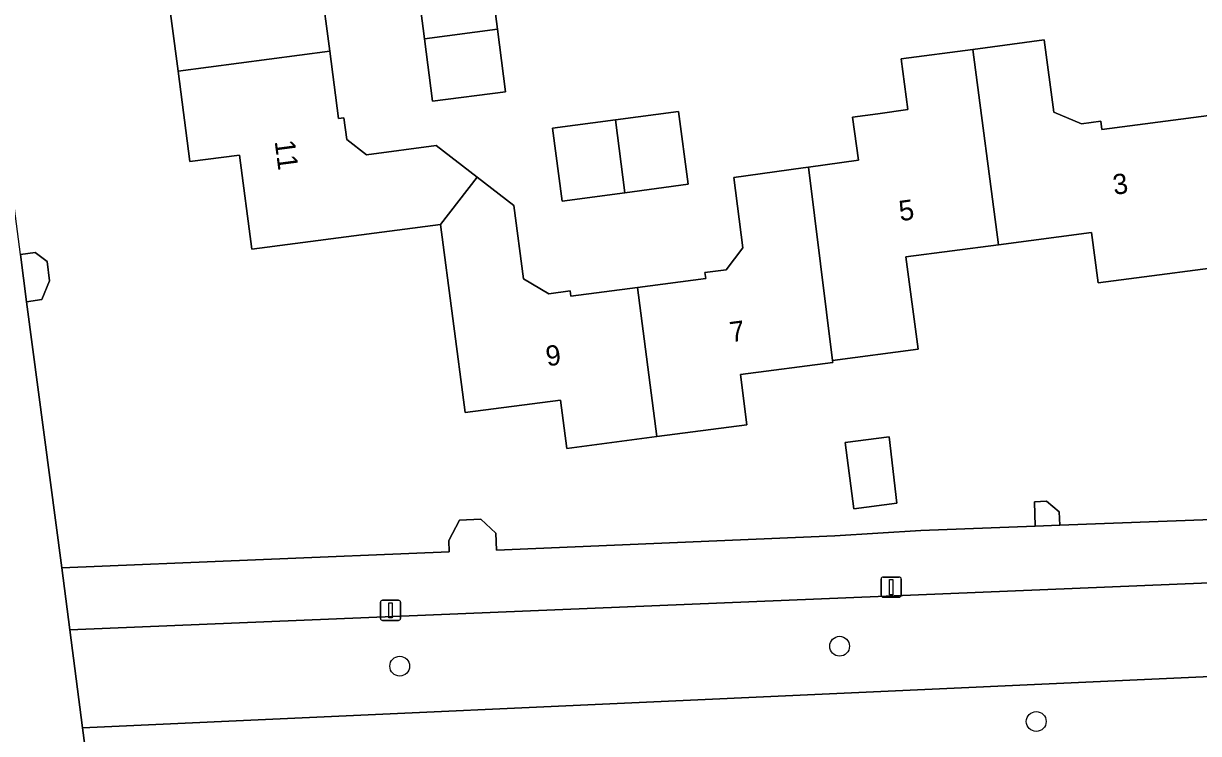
# Model space of a CAD drawing. Extents: x 161084 to 161928, y 385354 to 386522.
# Drawn here: x 161198.6 to 161256.7, y 385835.6 to 385870.7 of the extents above; entities that cross this region are included whole.
import ezdxf

# ---------------------------------------------------------------- set-up
doc = ezdxf.new("R2010")
doc.units = 0
for name, color, linetype in [('IMGEO_Boom', 7, 'Continuous'), ('IMGEO_Erf', 7, 'Continuous'), ('IMGEO_Groenvoorziening', 7, 'Continuous'), ('IMGEO_Lichtmast', 7, 'Continuous'), ('IMGEO_Muur', 7, 'Continuous'), ('IMGEO_Pand', 7, 'Continuous'), ('IMGEO_Pand_nummerreeks', 7, 'Continuous'), ('IMGEO_Voetpad_open', 7, 'Continuous')]:
    doc.layers.add(name, color=color, linetype=linetype)

msp = doc.modelspace()

# ---------------------------------------------------------------- linework, layer by layer
at = {"layer": 'IMGEO_Boom'}
for centre in [(161238.934, 385839.897), (161217.19, 385838.911), (161248.656, 385836.176)]:
    msp.add_circle(centre, 0.489, dxfattribs=at)
at = {"layer": 'IMGEO_Erf'}
for points in [[(161221.614, 385873.575), (161222.017, 385870.4), (161222.411, 385867.294), (161218.802, 385866.836), (161218.41, 385869.927), (161218.005, 385873.117)], [(161230.975, 385866.333), (161231.455, 385862.73), (161228.324, 385862.312), (161225.225, 385861.899), (161224.745, 385865.503), (161227.852, 385865.917)], [(161241.385, 385850.243), (161241.764, 385846.968), (161239.637, 385846.694), (161239.215, 385849.963)]]:
    msp.add_lwpolyline(points, close=True, dxfattribs=at)
for points in [[(161259.546, 385858.888), (161251.711, 385857.859), (161251.384, 385860.349), (161246.783, 385859.743), (161242.212, 385859.142), (161242.812, 385854.581), (161238.582, 385854.024), (161238.593, 385853.925), (161234.031, 385853.328), (161234.356, 385850.844), (161229.9, 385850.261), (161225.446, 385849.678), (161225.133, 385852.065), (161220.426, 385851.449), (161219.208, 385860.75), (161209.87, 385859.527), (161209.262, 385864.173), (161206.818, 385863.853), (161206.232, 385868.328), (161205.646, 385872.802)], [(161213.288, 385872.662), (161213.727, 385869.312), (161214.163, 385865.979), (161214.425, 385866.013), (161214.565, 385864.947), (161215.548, 385864.191), (161218.991, 385864.642), (161221.009, 385863.091), (161222.837, 385861.686), (161223.314, 385858.05), (161224.555, 385857.323), (161225.612, 385857.462), (161225.647, 385857.193), (161228.937, 385857.624), (161232.315, 385858.066), (161232.275, 385858.37), (161233.326, 385858.507), (161234.157, 385859.589), (161233.7, 385863.073), (161237.127, 385863.549), (161237.391, 385863.585), (161239.867, 385863.929), (161239.573, 385866.041), (161240.829, 385866.216), (161242.304, 385866.421), (161241.974, 385868.936), (161245.515, 385869.401), (161249.053, 385869.865), (161249.522, 385866.295), (161250.901, 385865.723), (161251.85, 385865.848), (161251.904, 385865.435), (161258.571, 385866.31)], [(161198.436, 385859.257), (161199.168, 385859.354), (161199.752, 385858.907), (161199.878, 385857.956), (161199.495, 385857.028), (161198.739, 385856.928), (161200.484, 385843.768), (161219.637, 385844.57), (161219.613, 385845.125), (161220.136, 385846.126), (161221.198, 385846.171), (161221.942, 385845.487), (161221.978, 385844.639), (161238.698, 385845.353), (161242.95, 385845.616), (161248.611, 385845.826), (161248.565, 385847.041), (161249.162, 385847.064), (161249.795, 385846.545), (161249.82, 385845.874), (161278.123, 385846.938)]]:
    msp.add_lwpolyline(points, dxfattribs=at)
at = {"layer": 'IMGEO_Groenvoorziening'}
for points in [[(161278.01, 385843.892), (161200.876, 385840.705), (161201.511, 385835.864), (161278.27, 385839.356)], [(161278.406, 385834.825), (161278.27, 385839.356), (161201.511, 385835.864), (161202.461, 385828.626), (161204.969, 385828.722), (161204.604, 385831.503)]]:
    msp.add_lwpolyline(points, close=True, dxfattribs=at)
at = {"layer": 'IMGEO_Lichtmast'}
for p, q in [((161240.989, 385842.418), (161240.989, 385843.218)), ((161240.989, 385843.218), (161240.989, 385842.418)), ((161241.089, 385843.318), (161241.879, 385843.318)), ((161241.879, 385843.318), (161241.089, 385843.318)), ((161241.979, 385843.218), (161241.979, 385842.418)), ((161241.979, 385842.418), (161241.979, 385843.218)), ((161216.236, 385841.273), (161216.236, 385842.073)), ((161216.236, 385842.073), (161216.236, 385841.273)), ((161216.336, 385842.173), (161217.126, 385842.173)), ((161217.126, 385842.173), (161216.336, 385842.173)), ((161217.226, 385842.073), (161217.226, 385841.273)), ((161217.226, 385841.273), (161217.226, 385842.073)), ((161241.879, 385842.318), (161241.089, 385842.318)), ((161241.089, 385842.318), (161241.879, 385842.318)), ((161217.126, 385841.173), (161216.336, 385841.173)), ((161216.336, 385841.173), (161217.126, 385841.173))]:
    msp.add_line(p, q, dxfattribs=at)
for points in [[(161241.409, 385843.193), (161241.559, 385843.193), (161241.559, 385842.443), (161241.409, 385842.443), (161241.409, 385843.193)], [(161216.656, 385842.048), (161216.806, 385842.048), (161216.806, 385841.298), (161216.656, 385841.298), (161216.656, 385842.048)]]:
    msp.add_lwpolyline(points, dxfattribs=at)
for centre, start, end in [((161241.089, 385843.218), 90, 180), ((161241.089, 385843.218), 90, 180), ((161241.879, 385843.218), 0, 90), ((161241.879, 385843.218), 360, 90), ((161241.089, 385842.418), 180, 270), ((161241.089, 385842.418), 180, 270), ((161241.879, 385842.418), 270, 0), ((161241.879, 385842.418), 270, 0), ((161216.336, 385842.073), 90, 180), ((161216.336, 385842.073), 90, 180), ((161217.126, 385842.073), 0, 90), ((161217.126, 385842.073), 360, 90), ((161216.336, 385841.273), 180, 270), ((161216.336, 385841.273), 180, 270), ((161217.126, 385841.273), 270, 0), ((161217.126, 385841.273), 270, 0)]:
    msp.add_arc(centre, 0.1, start, end, dxfattribs=at)
at = {"layer": 'IMGEO_Muur'}
for points in [[(161198.739, 385856.928), (161200.484, 385843.768)], [(161221.978, 385844.639), (161238.698, 385845.353)], [(161200.484, 385843.768), (161219.637, 385844.57)]]:
    msp.add_lwpolyline(points, dxfattribs=at)
at = {"layer": 'IMGEO_Pand'}
for points in [[(161213.435, 385873.775), (161214.121, 385874.668), (161217.684, 385875.135), (161217.229, 385878.609), (161217.214, 385878.724), (161209.691, 385877.736), (161207.515, 385877.45), (161208.082, 385873.121), (161205.646, 385872.802), (161206.232, 385868.328), (161213.727, 385869.312), (161213.288, 385872.662), (161213.575, 385872.699)], [(161222.017, 385870.4), (161221.614, 385873.575), (161218.005, 385873.117), (161218.41, 385869.927)], [(161218.41, 385869.927), (161218.802, 385866.836), (161222.411, 385867.294), (161222.017, 385870.4)], [(161246.783, 385859.743), (161251.384, 385860.349), (161251.711, 385857.859), (161259.546, 385858.888), (161258.571, 385866.31), (161251.904, 385865.435), (161251.85, 385865.848), (161250.901, 385865.723), (161249.522, 385866.295), (161249.053, 385869.865), (161245.515, 385869.401)], [(161206.232, 385868.328), (161206.818, 385863.853), (161209.262, 385864.173), (161209.87, 385859.527), (161219.208, 385860.75), (161221.009, 385863.091), (161218.991, 385864.642), (161215.548, 385864.191), (161214.565, 385864.947), (161214.425, 385866.013), (161214.163, 385865.979), (161213.727, 385869.312)], [(161245.515, 385869.401), (161241.974, 385868.936), (161242.304, 385866.421), (161240.829, 385866.216), (161239.573, 385866.041), (161239.867, 385863.929), (161237.391, 385863.585), (161238.582, 385854.024), (161242.812, 385854.581), (161242.212, 385859.142), (161246.783, 385859.743)], [(161228.324, 385862.312), (161231.455, 385862.73), (161230.975, 385866.333), (161227.852, 385865.917)], [(161227.852, 385865.917), (161224.745, 385865.503), (161225.225, 385861.899), (161228.324, 385862.312)], [(161237.391, 385863.585), (161237.127, 385863.549), (161233.7, 385863.073), (161234.157, 385859.589), (161233.326, 385858.507), (161232.275, 385858.37), (161232.315, 385858.066), (161228.937, 385857.624), (161229.9, 385850.261), (161234.356, 385850.844), (161234.031, 385853.328), (161238.593, 385853.925), (161238.582, 385854.024)], [(161228.937, 385857.624), (161225.647, 385857.193), (161225.612, 385857.462), (161224.555, 385857.323), (161223.314, 385858.05), (161222.837, 385861.686), (161221.009, 385863.091), (161219.208, 385860.75), (161220.426, 385851.449), (161225.133, 385852.065), (161225.446, 385849.678), (161229.9, 385850.261)], [(161241.385, 385850.243), (161239.215, 385849.963), (161239.637, 385846.694), (161241.764, 385846.968)], [(161248.611, 385845.826), (161249.82, 385845.874), (161249.795, 385846.545), (161249.162, 385847.064), (161248.565, 385847.041)]]:
    msp.add_lwpolyline(points, close=True, dxfattribs=at)
at = {"layer": 'IMGEO_Voetpad_open'}
msp.add_lwpolyline([(161214.348, 385752.155), (161213.26, 385753.354), (161213.176, 385753.465), (161212.838, 385753.963), (161212.546, 385754.49), (161212.302, 385755.04), (161212.108, 385755.611), (161211.966, 385756.196), (161207.561, 385789.762), (161202.461, 385828.626), (161201.511, 385835.864), (161200.876, 385840.705), (161200.484, 385843.768), (161198.739, 385856.928), (161198.436, 385859.257), (161196.387, 385874.969), (161195.995, 385877.316), (161193.899, 385892.906), (161193.638, 385895.214), (161191.516, 385910.725), (161191.332, 385912.99), (161189.272, 385928.602)], dxfattribs=at)
for points in [[(161198.739, 385856.928), (161199.495, 385857.028), (161199.878, 385857.956), (161199.752, 385858.907), (161199.168, 385859.354), (161198.436, 385859.257)], [(161278.123, 385846.938), (161249.82, 385845.874), (161248.611, 385845.826), (161242.95, 385845.616), (161238.698, 385845.353), (161221.978, 385844.639), (161221.942, 385845.487), (161221.198, 385846.171), (161220.136, 385846.126), (161219.613, 385845.125), (161219.637, 385844.57), (161200.484, 385843.768), (161200.876, 385840.705), (161278.01, 385843.892)]]:
    msp.add_lwpolyline(points, close=True, dxfattribs=at)

# ---------------------------------------------------------------- texts
at = {"layer": 'IMGEO_Pand_nummerreeks'}
for s, rotation, p in [('11', 277.45926, (161211.001, 385864.86)), ('3', 7.47776, (161252.507, 385862.206)), ('5', 7.90682, (161241.934, 385860.905)), ('7', 7.45991, (161233.562, 385854.921)), ('9', 7.45896, (161224.473, 385853.731))]:
    msp.add_text(s, height=1, rotation=rotation, dxfattribs=at).set_placement(p)

doc.saveas('drawing.dxf')
